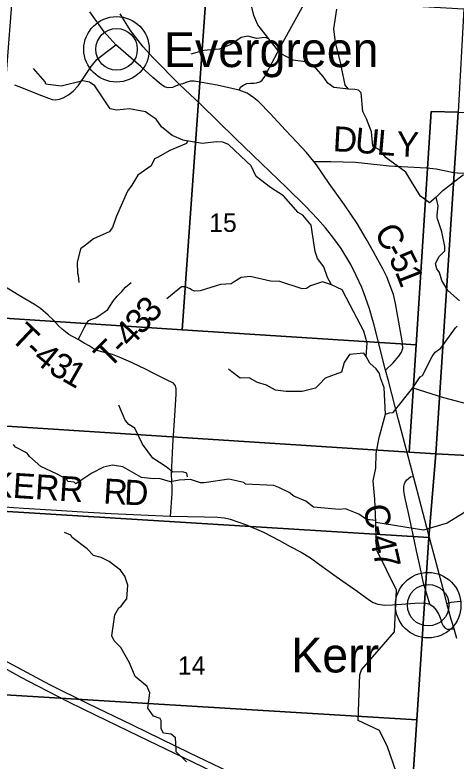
# Model space of a CAD drawing. Extents: x 1878108 to 2183446, y 146837 to 508383.
# Drawn here: x 2031636 to 2036927, y 316102 to 325051 of the extents above; entities that cross this region are included whole.
import ezdxf

# ---------------------------------------------------------------- set-up
doc = ezdxf.new("R2010")
doc.units = 0
for name, color, linetype in [('GM_X_County_Road', 7, 'Continuous'), ('GM_X_County_Road_Text', 7, 'Continuous'), ('GM_X_Minor_River', 7, 'Continuous'), ('GM_X_Section', 7, 'Continuous'), ('GM_X_Section_Text', 7, 'Continuous'), ('GM_X_State_Route', 7, 'Continuous'), ('GM_X_Township_Road', 7, 'Continuous'), ('GM_X_Township_Road_Text', 7, 'Continuous'), ('GM_X_Unincorporated', 7, 'Continuous'), ('GM_X_Unincorporated_Location', 7, 'Continuous'), ('GM_X_Unincorporated_Text', 7, 'Continuous'), ('GM_X_US_Route', 7, 'Continuous')]:
    doc.layers.add(name, color=color, linetype=linetype)

msp = doc.modelspace()

# ---------------------------------------------------------------- linework, layer by layer
at = {"layer": 'GM_X_County_Road'}
for points in [[(2033608.8, 324218.3), (2033562.4, 324197), (2033524.5, 324180.6), (2033472.8, 324178), (2033431.1, 324189.4), (2033388.2, 324217.2), (2033291.1, 324301.7), (2033144.7, 324430.4), (2032848.2, 324691.6), (2032772.5, 324771.1), (2032708.2, 324846.8), (2032532.8, 325086.5)], [(2031629.6, 324211.8), (2031681.1, 324193.2), (2031954.9, 324084.7), (2032036.9, 324050.6), (2032082.3, 324038), (2032125.2, 324034.2), (2032169.4, 324040.5), (2032213.6, 324058.2), (2032279.2, 324092.2), (2032336, 324137.7), (2032392.7, 324200.8), (2032496.2, 324348.4), (2032549.2, 324431.6), (2032619.8, 324517.4), (2032693, 324575.5), (2032848.2, 324691.6)], [(2036081.7, 320792), (2036172.3, 320877.1), (2036242, 320959.3), (2036271.3, 321008.1), (2036286.6, 321054.1), (2036285.2, 321104.3), (2036281.1, 321143.3), (2036199.9, 321590.6), (2036175.1, 321698.1), (2036094.3, 321908.6), (2036048.3, 322004.8), (2035989.7, 322113.6), (2035936.7, 322211.1), (2035848.9, 322367.3), (2035741.6, 322548.5), (2035589.6, 322771.5), (2035404.2, 323030.8), (2035250.9, 323251.1), (2035221.6, 323292.9), (2035132.4, 323400.2), (2035018.1, 323522.9), (2034881.5, 323670.7), (2034696.1, 323868.6), (2034560.8, 324008), (2034500.9, 324058.2), (2034420.1, 324111.2), (2034325.7, 324150.3), (2034062, 324209.6), (2033784.4, 324256.3), (2033742.8, 324255), (2033696.1, 324246.2), (2033650.7, 324223.5), (2033608.8, 324218.3)], [(2036613.2, 317985.5), (2036589.2, 318062.4), (2036560.2, 318154.5), (2036537.5, 318235.3), (2036494.6, 318427.1), (2036453, 318623.9), (2036410.1, 318815.7), (2036358.3, 319060.5), (2036312.9, 319269.9), (2036300.3, 319346.9), (2036300.3, 319394.8), (2036306.6, 319426.4), (2036316.7, 319447.8), (2036336.9, 319474.3), (2036354.6, 319493.2), (2036379.8, 319509.6), (2036415.1, 319517.2)], [(2031507, 319150), (2031737.9, 319134.9), (2032069.3, 319114.4), (2032448.2, 319092), (2032788.9, 319070.6), (2033501.8, 319037.8), (2033908.1, 319030.2), (2034067, 319027.7), (2034147.8, 319018.8), (2034215.9, 319004.9), (2034401.5, 318940.8), (2034617.2, 318847.2), (2034810.2, 318746.3), (2034936.4, 318675.6), (2035068.9, 318606.2), (2035179.9, 318540.6), (2035289.7, 318461.1), (2035487.8, 318317.3), (2035738.8, 318140.7), (2035827.2, 318075.1), (2035887.7, 318032.2), (2035933.1, 318003.1), (2035988.7, 317982.9), (2036071.9, 317974.1), (2036164, 317975.4), (2036431.5, 317995.6), (2036548.9, 317999.3), (2036613.2, 317985.5), (2036651.1, 317956.4), (2036688.9, 317913.6), (2036717.9, 317861.8), (2036743.2, 317801.3), (2036755.4, 317756.8), (2036772.2, 317723), (2036794.9, 317695.3), (2036820.1, 317685.2), (2036860.5, 317682.7), (2036902.2, 317687.7)], [(2036816.4, 317991.8), (2036866.8, 318009.4), (2036976.6, 318019.5)]]:
    msp.add_lwpolyline(points, dxfattribs=at)
at = {"layer": 'GM_X_Minor_River'}
for points in [[(2034682.1, 324764.9), (2034550.1, 324932.9), (2034502, 325043), (2034449.8, 325259.2), (2034439.6, 325477.5), (2034495, 325898.2), (2034582.6, 326216.8), (2034592.4, 326359), (2034564.4, 326419), (2034500.4, 326467), (2034382.4, 326534.8), (2034248.4, 326654.8), (2034224.4, 326694.8), (2034160.4, 326796.8), (2034114.1, 327045), (2034114.1, 327059.1), (2034086.1, 327123.1), (2034036.1, 327171.1), (2033935.9, 327399.2), (2033881.9, 327467.2), (2033811.9, 327517.1), (2033811.7, 327515.6)], [(2036688.2, 322865.2), (2036607.1, 322795.6), (2036499.1, 322877.6), (2036395, 323043.6), (2036324.9, 323163.6), (2036087, 323337.5), (2036007, 323433.4), (2035927, 323477.3), (2035910.8, 323649.6), (2035852.7, 323805.7), (2035806.6, 323891.7), (2035790.4, 324116), (2035756.4, 324148), (2035712.4, 324157.9), (2035637.9, 324162), (2035596.5, 324209.8), (2035552.3, 324424), (2035548.3, 324454), (2035482, 324718.2), (2035459.9, 324884.5), (2035497.6, 325118.8)], [(2035640.5, 324161.8), (2035458.7, 324179.5), (2035388.7, 324231.4), (2035334.7, 324313.4), (2035224.6, 324437.4), (2035118.7, 324489.3), (2034974.8, 324509), (2034820.9, 324586.9), (2034682.8, 324764.9), (2034636.9, 324780.8), (2034535, 324766.6), (2034431.1, 324794.4), (2034349.2, 324780.3), (2034225.4, 324697.9), (2034089.6, 324641.6), (2033941.8, 324627.3), (2033901.8, 324625.2), (2033746, 324578.9)], [(2036078.5, 320263.2), (2036066.1, 320579.6), (2036022.1, 320697.7), (2036010, 320749.7), (2035970, 320807.7), (2035892, 320873.7), (2035849.9, 320953.7), (2035861.8, 321114), (2035819.6, 321258.1), (2035657.4, 321570.2), (2035561.3, 321754.3), (2035433.4, 321812.1), (2035385.4, 321900.2), (2035341.3, 322030.3), (2035263.2, 322130.3), (2035235.2, 322212.3), (2035229.1, 322264.4), (2035188.8, 322528.7), (2035088.8, 322648.7), (2035034.8, 322680.6), (2034856.8, 322882.6), (2034702.8, 322980.4), (2034528.9, 323112.3), (2034468.8, 323240.3), (2034412.8, 323294.3), (2034196.8, 323498.2), (2034130.8, 323526.1), (2034052.9, 323528), (2033885.1, 323509.7), (2033669.3, 323543.3), (2033653.3, 323549.3), (2033523.4, 323603.1), (2033393.4, 323709), (2033331.3, 323799), (2033259.4, 323847), (2033203.4, 323886.9), (2033009.5, 323922.6), (2032857.7, 323910.3), (2032779.8, 323924.2), (2032593.7, 324200.3), (2032529.7, 324246.2), (2032451.7, 324262.1), (2032192.1, 324197.5), (2032036.2, 324215.2), (2032006.3, 324219.2), (2031998.2, 324247.2), (2031858.2, 324409.2)], [(2033703.2, 323533.4), (2033695.3, 323509.3), (2033493.6, 323424.8), (2033347.8, 323342.4), (2033309.9, 323326.3), (2033270, 323242.2), (2033110.3, 323129.7), (2033036.5, 323007.4), (2032984.7, 322937.2), (2032851.2, 322628.5), (2032805.4, 322502.3), (2032765.5, 322448.1), (2032579.8, 322365.7), (2032481.9, 322291.4), (2032422.1, 322245.2), (2032382.3, 322082.9), (2032386.4, 321954.8), (2032392.5, 321930.7), (2032402.5, 321840.6)], [(2036968, 321622.7), (2036826, 321744.6), (2036756, 321866.6), (2036725.9, 321960.7), (2036695.9, 322006.7), (2036681.8, 322066.8), (2036721.7, 322149), (2036791.5, 322221.2), (2036793.4, 322275.3), (2036757.3, 322449.4), (2036699.2, 322617.6), (2036699.1, 322649.6), (2036713, 322759.8), (2036686.9, 322863.9), (2036766.7, 322944.1), (2037014.2, 323138.9)], [(2035431.7, 321815.2), (2035325.5, 321850), (2035179.7, 321803.7), (2035131.8, 321771.5), (2035081.8, 321767.4), (2034812, 321855.1), (2034700.1, 321856.9), (2034458.3, 321912.5), (2034348.4, 321902.3), (2034252.6, 321840), (2034228.6, 321826), (2034100.8, 321819.7), (2033859.1, 321741.2), (2033789.2, 321737), (2033755.2, 321753), (2033739.2, 321765), (2033683.3, 321790.9), (2033633.3, 321790.8), (2033459.7, 321646.3)], [(2035966.5, 318746.6), (2035966.1, 318963.2), (2035953.8, 319241.5), (2035933.6, 319461.8), (2035965.3, 319616.1), (2035967.1, 319792.3), (2036004.9, 319984.6), (2036078.5, 320263.2), (2036126.4, 320277.3), (2036172.4, 320281.4), (2036407.8, 320580.2), (2036497.5, 320708.5), (2036525.5, 320726.6), (2036639.1, 320955.1), (2036677, 321007.3), (2036742.9, 321053.5), (2036918.4, 321298.1), (2036938.4, 321318.2)], [(2035850, 320954.9), (2035819.9, 320993.7), (2035648.1, 320979.4), (2035586.3, 320881.1), (2035552.5, 320764.9), (2035356.8, 320694.4), (2035288.9, 320622.2), (2035241, 320576.1), (2035079.2, 320533.7), (2034887.4, 320535.4), (2034761.5, 320549.1), (2034653.6, 320611), (2034545.7, 320642.9), (2034445.7, 320698.8), (2034337.8, 320694.6), (2034237.8, 320770.5), (2034215.8, 320786.5), (2034197.9, 320800.5)], [(2036407.8, 320580.2), (2036776.9, 320462.1), (2037063.5, 320386.5), (2037327.8, 320425.2), (2037495.8, 320540), (2037623.9, 320574.4), (2037856.2, 320605.1)], [(2033703.8, 319509.8), (2033695.8, 319555.8), (2033645.8, 319571.8), (2033528, 319565.5), (2033448, 319631.5), (2033290, 319733.3), (2033165.9, 319901.3), (2033073.8, 320095.4), (2033001.9, 320139.4), (2032957.8, 320191.4), (2032883.7, 320371.5)], [(2035966.1, 318987.2), (2035854.2, 319001), (2035760.2, 319062.9), (2035600.3, 319128.7), (2035524.4, 319120.6), (2035218.7, 319148), (2035126.7, 319218), (2034982.8, 319277.8), (2034924.8, 319323.8), (2034802.8, 319381.6), (2034740.9, 319407.5), (2034403.2, 319425), (2034383.2, 319442.9), (2034201.3, 319482.6), (2033933.7, 319444.1), (2033905.7, 319438), (2033859.8, 319438), (2033741.8, 319479.8), (2033606, 319469.5), (2033500.1, 319451.3), (2033366.2, 319493.1), (2033296.3, 319489), (2033154.4, 319504.8), (2032930.5, 319630.5), (2032806.6, 319650.3), (2032696.8, 319626.1), (2032559, 319555.8), (2032365.3, 319427.2), (2032347.3, 319449.2), (2032269.4, 319457.1), (2032255.4, 319483.1), (2032203.4, 319513), (2032135.4, 319547), (2031947.5, 319634.7), (2031811.5, 319756.7), (2031783.5, 319794.7), (2031643.6, 319868.5), (2031619.6, 319900.5)], [(2037445.5, 319263.8), (2037428.2, 319266.2), (2037406.2, 319266.2), (2037238.4, 319247.9), (2037128.6, 319181.6), (2037008.9, 319071.2), (2036821.2, 318956.7), (2036535.6, 318870.1), (2035966.1, 318963.2)], [(2033691.7, 316091.6), (2033571.7, 316212), (2033569.7, 316248.1), (2033563.7, 316382.6), (2033511.7, 316424.7), (2033419.6, 316438.7), (2033391.6, 316490.9), (2033391.7, 316587.2), (2033379.7, 316613.3), (2033299.6, 316639.3), (2033229.6, 316735.6), (2033255.7, 316920.4), (2033221.7, 316996.6), (2033079.6, 317116.9), (2033009.6, 317279.5), (2032905.6, 317464.1), (2032825.6, 317544.3), (2032797.6, 317604.5), (2032835.7, 317857.5), (2032883.8, 317939.9), (2032911.8, 317960), (2032953.8, 318020.3), (2032977.9, 318046.4), (2032991.9, 318213.1), (2032955.9, 318319.4), (2032903.9, 318393.7), (2032767.9, 318495.9), (2032671.8, 318544), (2032577.7, 318566), (2032501.7, 318648.2), (2032321.6, 318784.5), (2032305.6, 318812.6), (2032231.6, 318844.7)], [(2039897.2, 313196.8), (2039122.4, 313786.7), (2039056.5, 313920.4), (2039009.9, 314256.7), (2038641.4, 314233.4), (2038503.9, 314476.7), (2038208.8, 314664.4), (2038085.9, 314557.1), (2037714, 314487.6), (2037511.9, 314616.1), (2036905.9, 314971.5), (2036733.3, 315294.6), (2036244.7, 315867.5), (2036103, 316275.1), (2036008.3, 316468.7), (2035754.1, 316590.6), (2035772.9, 317138), (2035794.2, 317196.3), (2036187.1, 317650.8), (2036210.6, 318150.1), (2035981.9, 318623), (2035965.9, 318751.4)]]:
    msp.add_lwpolyline(points, dxfattribs=at)
at = {"layer": 'GM_X_Section'}
for points in [[(2033930.4, 325304), (2033640.2, 321275.3), (2031322.5, 321424.8), (2031528.7, 324242.9), (2031620.8, 325441.3)], [(2036950.3, 323885.9), (2036627, 323893.3), (2036446.5, 321096.2), (2033640.2, 321275.3), (2033930.4, 325304), (2037017.7, 325125.7)], [(2036950.3, 323885.9), (2036684.8, 319786.8), (2036363.4, 319807.6), (2036446.5, 321096.2), (2036627, 323893.3)], [(2039466.2, 323766.9), (2039201.1, 319655.3), (2036684.8, 319786.8), (2036950.3, 323885.9)], [(2033640.2, 321275.3), (2036446.5, 321096.2), (2036363.4, 319807.6), (2031228.4, 320139.6), (2031322.5, 321424.8)], [(2036363.4, 319807.6), (2036684.8, 319786.8), (2036600.2, 318782.6), (2031153.6, 319118), (2031228.4, 320139.6)], [(2039201.1, 319655.3), (2042073.5, 319526.8), (2041944.4, 318463.8), (2041709.1, 314235.9), (2036314.8, 314510.5), (2036455.6, 316598.4), (2036600.2, 318782.6), (2036684.8, 319786.8)], [(2036600.2, 318782.6), (2036455.6, 316598.4), (2030993.3, 316928), (2031153.6, 319118)], [(2030993.3, 316928), (2036455.6, 316598.4), (2036314.8, 314510.5), (2030858.8, 314844.9), (2030840.9, 314846)]]:
    msp.add_lwpolyline(points, close=True, dxfattribs=at)
at = {"layer": 'GM_X_State_Route'}
for points in [[(2036870.3, 317788.1), (2036861.8, 317815.1), (2036816.4, 317991.8), (2036783.6, 318124.3), (2036599.1, 318812.6), (2036415.1, 319517.2), (2036237.8, 320196.8), (2036115.2, 320663.8), (2036081.7, 320792), (2035943.7, 321331.5), (2035887.9, 321526.7), (2035841.6, 321662.9), (2035794.5, 321781.8), (2035730.4, 321926.8), (2035663.5, 322056.4), (2035547.8, 322250.2), (2035461.4, 322368.7), (2035362.4, 322495.5), (2035266.2, 322607), (2035126.8, 322752), (2034892.6, 322979.2), (2034594.3, 323269.2), (2034282, 323568.9), (2033859.7, 323981.5), (2033608.8, 324218.3), (2033289.8, 324540.2), (2033175, 324668.9), (2033022.3, 324865.7), (2032896.2, 325062.5)], [(2036935, 317572.9), (2036902.2, 317687.7), (2036870.3, 317788.1)]]:
    msp.add_lwpolyline(points, dxfattribs=at)
at = {"layer": 'GM_X_Township_Road'}
for points in [[(2034654.3, 324352.6), (2034721.9, 324482.1), (2034854.4, 324726.9), (2034957.8, 324914.9), (2035079.2, 325139.5), (2035131.7, 325225.1)], [(2034325.7, 324150.3), (2034342.1, 324184.3), (2034367.3, 324204.5), (2034417.8, 324227.2), (2034462, 324233.6), (2034502.3, 324232.3), (2034535.1, 324234.8), (2034574.3, 324247.4), (2034602, 324267.6), (2034632.3, 324310.5), (2034654.3, 324352.6)], [(2035221.6, 323292.9), (2035423.7, 323292.9), (2035721.8, 323286.1), (2035830.9, 323271.5), (2036124.9, 323239.9), (2036573.9, 323218.2), (2036686.6, 323203.7), (2036782.4, 323184.3), (2036879.3, 323163.7), (2036942.4, 323155.2), (2037024.8, 323154), (2037101.4, 323162.8)], [(2033501.8, 319037.8), (2033523.2, 319310.3), (2033522, 319392.3), (2033511.9, 319536.1), (2033530.8, 319886.9), (2033557.3, 320307.1), (2033571.2, 320503.9), (2033571.2, 320569.5), (2033561.1, 320603.6), (2033535.9, 320633.8), (2033446.3, 320680.5), (2033293.6, 320755), (2033209.1, 320796.6), (2033033.7, 320881.1), (2032907.5, 320939.2), (2032807.8, 320979.6), (2032711.9, 321003.5), (2032632.5, 321021.2), (2032588.3, 321041.4), (2032526.5, 321080.5), (2032467.2, 321114.6), (2032394, 321158.7), (2032284.2, 321216.8), (2032200.9, 321282.4), (2032158, 321324), (2032095, 321393.4), (2032034.4, 321451.4), (2031943.6, 321528.4), (2031869.1, 321578.9), (2031686.2, 321686.1), (2031364.4, 321880.4)], [(2032394, 321158.7), (2032415.4, 321194), (2032439.4, 321242), (2032464.7, 321298.8), (2032498.7, 321359.3), (2032521.4, 321384.6), (2032546.7, 321397.2), (2032606, 321419.9), (2032660.2, 321452.7), (2032708.2, 321485.5), (2032748.5, 321518.3), (2032777.6, 321561.2), (2032811.6, 321615.5), (2032863.4, 321677.3), (2032919.8, 321732.7), (2032961.8, 321784.5), (2033031.2, 321842.6)]]:
    msp.add_lwpolyline(points, dxfattribs=at)
at = {"layer": 'GM_X_Unincorporated'}
for centre, radius in [((2032854.9, 324638.2), 392.8), ((2032854.9, 324638.2), 249), ((2036592.5, 317972), 392.8), ((2036592.5, 317972), 249)]:
    msp.add_circle(centre, radius, dxfattribs=at)
at = {"layer": 'GM_X_Unincorporated_Location'}
for p, q in [((2032854.9, 324638.2), (2032854.9, 324638.2)), ((2036592.5, 317972), (2036592.5, 317972))]:
    msp.add_line(p, q, dxfattribs=at)
at = {"layer": 'GM_X_US_Route'}
for points in [[(2031444, 317344.6), (2032050.3, 317022), (2032509.1, 316791.4), (2033040.8, 316536.8), (2033729, 316203.1), (2034382.3, 315888.9)], [(2031505.9, 317219.1), (2031705.5, 317108.7), (2031906.4, 317003.3), (2032279.6, 316811.1), (2032604.5, 316653.6), (2033232, 316351.1), (2033651.1, 316148.9), (2034393.9, 315790.6)]]:
    msp.add_lwpolyline(points, dxfattribs=at)

# ---------------------------------------------------------------- texts
at = {"layer": 'GM_X_County_Road_Text'}
for s, rotation, p in [('C', 299.30633, (2035937.1, 322446.6)), ('-', 298.48743, (2036056.3, 322234.3)), ('5', 296.06315, (2036113, 322130)), ('1', 291.48768, (2036191, 321971.1)), ('KERR', 356.39124, (2031336.8, 319277.2)), ('R', 356.67663, (2032690.8, 319193.3)), ('D', 357.53126, (2032941.6, 319178.8)), ('C', 282.07541, (2035809.1, 319151)), ('-', 282.09802, (2035860.6, 318909.9)), ('4', 282.24831, (2035886.6, 318788.6)), ('7', 283.0281, (2035926.8, 318603.6))]:
    msp.add_text(s, height=300, rotation=rotation, dxfattribs=at).set_placement(p)
at = {"layer": 'GM_X_Section_Text'}
for s, p in [('15', (2033967, 322448.6)), ('14', (2033590.8, 317136.7))]:
    msp.add_text(s, height=221, rotation=0.00001, dxfattribs=at).set_placement(p)
at = {"layer": 'GM_X_Township_Road_Text'}
for s, rotation, p in [('D', 356.91676, (2035443.7, 323417.1)), ('U', 354.51667, (2035704, 323403.1)), ('L', 355.05234, (2035969.8, 323377.6)), ('Y', 357.02123, (2036204.4, 323357.5)), ('3', 46.52728, (2033274, 321339.9)), ('3', 50.68233, (2033160.7, 321201.3)), ('T', 316.53965, (2031567.1, 321167.8)), ('4', 46.48293, (2033017.6, 321049.3)), ('T', 45.02727, (2032766.6, 320797)), ('-', 316.9562, (2031731.7, 321011.8)), ('-', 45.32499, (2032926.4, 320956.9)), ('4', 320.66058, (2031837.6, 320913.8)), ('3', 329.9604, (2032024.2, 320766.5)), ('1', 330.28919, (2032185.8, 320673))]:
    msp.add_text(s, height=300, rotation=rotation, dxfattribs=at).set_placement(p)
at = {"layer": 'GM_X_Unincorporated_Text'}
for s, p in [('Evergreen', (2033423.6, 324425.3)), ('Kerr', (2034950.4, 317165.3))]:
    msp.add_text(s, height=417, rotation=0.00001, dxfattribs=at).set_placement(p)

doc.saveas('drawing.dxf')
